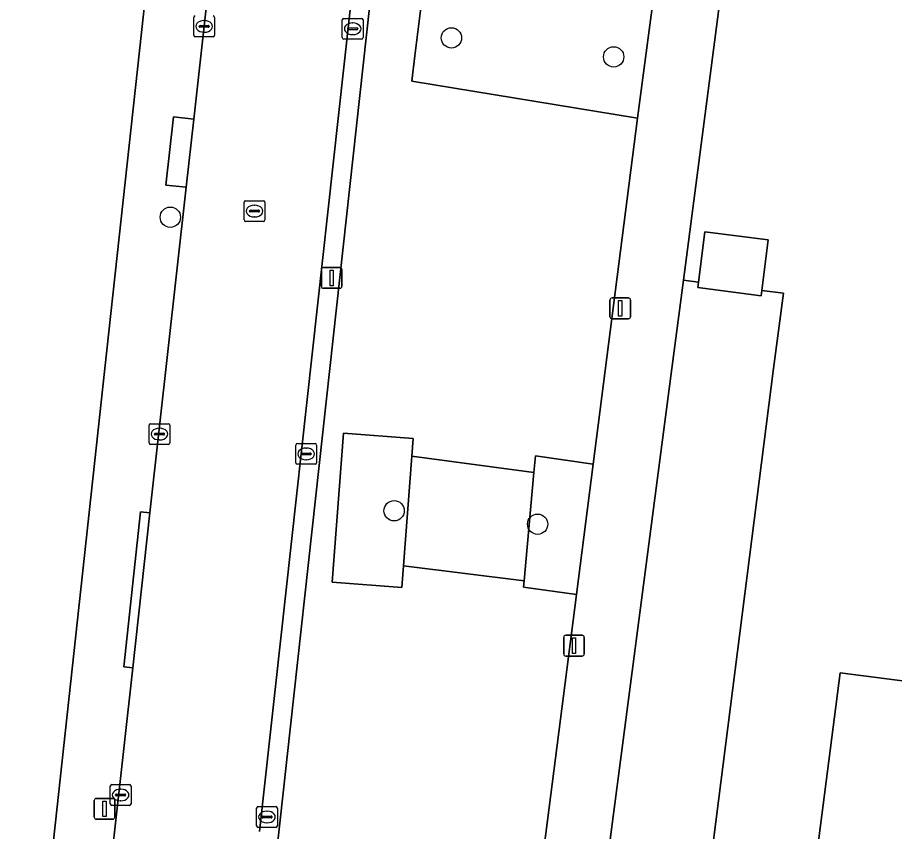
# Model space of a CAD drawing. Extents: x 162184 to 163154, y 385507 to 386516.
# Drawn here: x 162386.5 to 162428.73, y 385977.71 to 386016.91 of the extents above; entities that cross this region are included whole.
import ezdxf

# ---------------------------------------------------------------- set-up
doc = ezdxf.new("R2010")
doc.units = 0
for name, color, linetype in [('IMGEO_Boom', 7, 'Continuous'), ('IMGEO_Erf', 7, 'Continuous'), ('IMGEO_Groenvoorziening', 7, 'Continuous'), ('IMGEO_Kolk', 7, 'Continuous'), ('IMGEO_Lichtmast', 7, 'Continuous'), ('IMGEO_Pand', 7, 'Continuous'), ('IMGEO_Rijbaan_lokaal_open', 7, 'Continuous'), ('IMGEO_Rioolput', 7, 'Continuous'), ('IMGEO_Voetpad_open', 7, 'Continuous')]:
    doc.layers.add(name, color=color, linetype=linetype)

msp = doc.modelspace()

# ---------------------------------------------------------------- linework, layer by layer
at = {"layer": 'IMGEO_Boom'}
for centre in [(162407.391, 386015.927), (162415.205, 386015.011), (162393.855, 386007.291), (162404.633, 385993.158), (162411.544, 385992.507)]:
    msp.add_circle(centre, 0.489, dxfattribs=at)
at = {"layer": 'IMGEO_Erf'}
for points in [[(162502.815, 385946.351), (162500, 385946.714), (162403.833, 385959.101), (162386.496, 385961.334), (162390.703, 386000), (162394.706, 386036.792)], [(162422.348, 386033.225), (162418.561, 386004.261), (162419.289, 386004.166), (162419.601, 386006.591), (162422.654, 386006.198), (162422.341, 386003.767), (162423.388, 386003.63), (162422.904, 386000), (162419.894, 385976.404), (162419.079, 385970.015), (162500, 385959.644), (162507.69, 385958.658)], [(162432.38, 385975.424), (162424.961, 385976.378), (162426.115, 385985.358), (162429.99, 385984.86)]]:
    msp.add_lwpolyline(points, dxfattribs=at)
at = {"layer": 'IMGEO_Groenvoorziening'}
for points in [[(162405.402, 386035.222), (162401.54, 386000), (162398.954, 385976.502)], [(162416.355, 386012.063), (162405.483, 386013.849), (162405.633, 386015.06), (162406.145, 386019.179), (162417.071, 386017.507), (162419.194, 386033.428)], [(162411.468, 385973.993), (162413.409, 385989.116), (162410.862, 385989.483), (162410.888, 385989.774), (162405.081, 385990.504), (162405, 385989.454), (162401.646, 385989.712), (162402.198, 385996.898), (162405.552, 385996.64), (162405.486, 385995.784), (162411.362, 385994.998), (162411.435, 385995.805), (162414.216, 385995.4), (162416.355, 386012.063)], [(162422.904, 386000), (162423.388, 386003.63), (162422.341, 386003.767), (162422.308, 386003.507), (162419.255, 386003.9), (162419.289, 386004.166), (162418.561, 386004.261), (162418.004, 386000), (162414.558, 385973.655)], [(162417.17, 385970.261), (162419.079, 385970.015), (162419.894, 385976.404), (162422.904, 386000)]]:
    msp.add_lwpolyline(points, dxfattribs=at)
for points in [[(162417.071, 386017.507), (162406.145, 386019.179), (162405.633, 386015.06), (162405.483, 386013.849), (162416.355, 386012.063), (162416.603, 386013.997)], [(162405.552, 385996.64), (162402.198, 385996.898), (162401.646, 385989.712), (162405, 385989.454), (162405.081, 385990.504), (162405.486, 385995.784)], [(162411.362, 385994.998), (162405.486, 385995.784), (162405.081, 385990.504), (162410.888, 385989.774)], [(162414.216, 385995.4), (162411.435, 385995.805), (162411.362, 385994.998), (162410.888, 385989.774), (162410.862, 385989.483), (162413.409, 385989.116)]]:
    msp.add_lwpolyline(points, close=True, dxfattribs=at)
at = {"layer": 'IMGEO_Kolk'}
for p, q in [((162394.983, 386016.053), (162394.983, 386016.905)), ((162395.471, 386016.759), (162395.496, 386016.759)), ((162395.984, 386016.905), (162395.984, 386016.053)), ((162402.136, 386015.938), (162402.136, 386016.79)), ((162402.211, 386016.864), (162403.063, 386016.864)), ((162403.137, 386016.79), (162403.137, 386015.938)), ((162395.242, 386016.473), (162395.242, 386016.485)), ((162395.68, 386016.436), (162395.282, 386016.436)), ((162395.285, 386016.522), (162395.683, 386016.522)), ((162395.726, 386016.485), (162395.726, 386016.473)), ((162402.395, 386016.358), (162402.395, 386016.37)), ((162402.833, 386016.321), (162402.435, 386016.321)), ((162402.438, 386016.407), (162402.836, 386016.407)), ((162402.624, 386016.644), (162402.649, 386016.644)), ((162402.879, 386016.37), (162402.879, 386016.358)), ((162395.91, 386015.979), (162395.058, 386015.979)), ((162395.494, 386016.199), (162395.469, 386016.199)), ((162403.063, 386015.864), (162402.211, 386015.864)), ((162402.647, 386016.084), (162402.622, 386016.084)), ((162392.828, 385996.423), (162392.828, 385997.275)), ((162392.903, 385997.349), (162393.755, 385997.349)), ((162393.829, 385997.275), (162393.829, 385996.423)), ((162393.087, 385996.843), (162393.087, 385996.855)), ((162393.13, 385996.892), (162393.528, 385996.892)), ((162393.316, 385997.129), (162393.341, 385997.129)), ((162393.571, 385996.855), (162393.571, 385996.843)), ((162393.525, 385996.806), (162393.127, 385996.806)), ((162393.339, 385996.569), (162393.314, 385996.569)), ((162393.755, 385996.349), (162392.903, 385996.349)), ((162399.896, 385995.467), (162399.896, 385996.319)), ((162399.971, 385996.393), (162400.823, 385996.393)), ((162400.384, 385996.173), (162400.409, 385996.173)), ((162400.897, 385996.319), (162400.897, 385995.467)), ((162400.155, 385995.887), (162400.155, 385995.899)), ((162400.593, 385995.85), (162400.195, 385995.85)), ((162400.198, 385995.936), (162400.596, 385995.936)), ((162400.407, 385995.613), (162400.382, 385995.613)), ((162400.639, 385995.899), (162400.639, 385995.887)), ((162400.823, 385995.393), (162399.971, 385995.393)), ((162391.035, 385979.97), (162391.887, 385979.97)), ((162390.96, 385979.044), (162390.96, 385979.896)), ((162391.262, 385979.513), (162391.66, 385979.513)), ((162391.448, 385979.75), (162391.473, 385979.75)), ((162391.961, 385979.896), (162391.961, 385979.044)), ((162391.219, 385979.464), (162391.219, 385979.476)), ((162391.657, 385979.427), (162391.259, 385979.427)), ((162391.471, 385979.19), (162391.446, 385979.19)), ((162391.703, 385979.476), (162391.703, 385979.464)), ((162391.887, 385978.97), (162391.035, 385978.97)), ((162398.008, 385977.985), (162398.008, 385978.837)), ((162398.083, 385978.911), (162398.935, 385978.911)), ((162398.496, 385978.691), (162398.521, 385978.691)), ((162399.009, 385978.837), (162399.009, 385977.985)), ((162398.267, 385978.405), (162398.267, 385978.417)), ((162398.705, 385978.368), (162398.307, 385978.368)), ((162398.31, 385978.454), (162398.708, 385978.454)), ((162398.751, 385978.417), (162398.751, 385978.405)), ((162398.935, 385977.911), (162398.083, 385977.911)), ((162398.519, 385978.131), (162398.494, 385978.131))]:
    msp.add_line(p, q, dxfattribs=at)
for points in [[(162394.983, 386016.053), (162394.983, 386016.905)], [(162395.984, 386016.905), (162395.984, 386016.053)], [(162402.136, 386015.938), (162402.136, 386016.79)], [(162402.211, 386016.864), (162403.063, 386016.864)], [(162403.137, 386016.79), (162403.137, 386015.938)], [(162395.91, 386015.979), (162395.058, 386015.979)], [(162403.063, 386015.864), (162402.211, 386015.864)], [(162392.828, 385996.423), (162392.828, 385997.275)], [(162392.903, 385997.349), (162393.755, 385997.349)], [(162393.829, 385997.275), (162393.829, 385996.423)], [(162393.755, 385996.349), (162392.903, 385996.349)], [(162399.896, 385995.467), (162399.896, 385996.319)], [(162399.971, 385996.393), (162400.823, 385996.393)], [(162400.897, 385996.319), (162400.897, 385995.467)], [(162400.823, 385995.393), (162399.971, 385995.393)], [(162391.035, 385979.97), (162391.887, 385979.97)], [(162390.96, 385979.044), (162390.96, 385979.896)], [(162391.961, 385979.896), (162391.961, 385979.044)], [(162391.887, 385978.97), (162391.035, 385978.97)], [(162398.008, 385977.985), (162398.008, 385978.837)], [(162398.083, 385978.911), (162398.935, 385978.911)], [(162399.009, 385978.837), (162399.009, 385977.985)], [(162398.935, 385977.911), (162398.083, 385977.911)]]:
    msp.add_lwpolyline(points, dxfattribs=at)
for centre, radius, start, end in [((162395.06, 386016.903), 0.0765, 91.552, 178.448), ((162395.06, 386016.903), 0.0765, 91.552, 178.448), ((162395.908, 386016.903), 0.0765, 1.552, 88.448), ((162395.908, 386016.903), 0.0765, 1.552, 88.448), ((162402.213, 386016.788), 0.0765, 91.552, 178.448), ((162402.213, 386016.788), 0.0765, 91.552, 178.448), ((162403.061, 386016.788), 0.0765, 1.552, 88.448), ((162403.061, 386016.788), 0.0765, 1.552, 88.448), ((162395.282, 386016.482), 0.0403, 85.8775, 175.7526), ((162395.279, 386016.472), 0.0366, 178.938, 274.7102), ((162395.683, 386016.479), 0.043, 264.8664, 352.4533), ((162395.687, 386016.484), 0.0386, 1.7309, 96.639), ((162402.435, 386016.367), 0.0403, 85.8775, 175.7526), ((162402.432, 386016.357), 0.0366, 178.938, 274.7102), ((162402.836, 386016.364), 0.043, 264.8664, 352.4533), ((162402.84, 386016.369), 0.0386, 1.7309, 96.639), ((162395.06, 386016.055), 0.0765, 181.552, 268.448), ((162395.06, 386016.055), 0.0765, 181.552, 268.448), ((162395.908, 386016.055), 0.0765, 271.552, 358.448), ((162395.908, 386016.055), 0.0765, 271.552, 358.448), ((162402.213, 386015.94), 0.0765, 181.552, 268.448), ((162402.213, 386015.94), 0.0765, 181.552, 268.448), ((162403.061, 386015.94), 0.0765, 271.552, 358.448), ((162403.061, 386015.94), 0.0765, 271.552, 358.448), ((162392.905, 385997.273), 0.0765, 91.552, 178.448), ((162392.905, 385997.273), 0.0765, 91.552, 178.448), ((162393.753, 385997.273), 0.0765, 1.552, 88.448), ((162393.753, 385997.273), 0.0765, 1.552, 88.448), ((162393.127, 385996.852), 0.0403, 85.8775, 175.7526), ((162393.124, 385996.842), 0.0366, 178.938, 274.7102), ((162393.528, 385996.849), 0.043, 264.8664, 352.4533), ((162393.532, 385996.854), 0.0386, 1.7309, 96.639), ((162392.905, 385996.425), 0.0765, 181.552, 268.448), ((162392.905, 385996.425), 0.0765, 181.552, 268.448), ((162393.753, 385996.425), 0.0765, 271.552, 358.448), ((162393.753, 385996.425), 0.0765, 271.552, 358.448), ((162399.973, 385996.317), 0.0765, 91.552, 178.448), ((162399.973, 385996.317), 0.0765, 91.552, 178.448), ((162400.821, 385996.317), 0.0765, 1.552, 88.448), ((162400.821, 385996.317), 0.0765, 1.552, 88.448), ((162400.195, 385995.896), 0.0403, 85.8775, 175.7526), ((162400.192, 385995.886), 0.0366, 178.938, 274.7102), ((162400.596, 385995.893), 0.043, 264.8664, 352.4533), ((162400.6, 385995.898), 0.0386, 1.7309, 96.639), ((162399.973, 385995.469), 0.0765, 181.552, 268.448), ((162399.973, 385995.469), 0.0765, 181.552, 268.448), ((162400.821, 385995.469), 0.0765, 271.552, 358.448), ((162400.821, 385995.469), 0.0765, 271.552, 358.448), ((162391.037, 385979.894), 0.0765, 91.552, 178.448), ((162391.037, 385979.894), 0.0765, 91.552, 178.448), ((162391.885, 385979.894), 0.0765, 1.552, 88.448), ((162391.885, 385979.894), 0.0765, 1.552, 88.448), ((162391.259, 385979.473), 0.0403, 85.8775, 175.7526), ((162391.664, 385979.475), 0.0386, 1.7309, 96.639), ((162391.256, 385979.463), 0.0366, 178.938, 274.7102), ((162391.66, 385979.47), 0.043, 264.8664, 352.4533), ((162391.037, 385979.046), 0.0765, 181.552, 268.448), ((162391.037, 385979.046), 0.0765, 181.552, 268.448), ((162391.885, 385979.046), 0.0765, 271.552, 358.448), ((162391.885, 385979.046), 0.0765, 271.552, 358.448), ((162398.085, 385978.835), 0.0765, 91.552, 178.448), ((162398.085, 385978.835), 0.0765, 91.552, 178.448), ((162398.933, 385978.835), 0.0765, 1.552, 88.448), ((162398.933, 385978.835), 0.0765, 1.552, 88.448), ((162398.307, 385978.414), 0.0403, 85.8775, 175.7526), ((162398.304, 385978.404), 0.0366, 178.938, 274.7102), ((162398.708, 385978.411), 0.043, 264.8664, 352.4533), ((162398.712, 385978.416), 0.0386, 1.7309, 96.639), ((162398.085, 385977.987), 0.0765, 181.552, 268.448), ((162398.085, 385977.987), 0.0765, 181.552, 268.448), ((162398.933, 385977.987), 0.0765, 271.552, 358.448), ((162398.933, 385977.987), 0.0765, 271.552, 358.448)]:
    msp.add_arc(centre, radius, start, end, dxfattribs=at)
for centre, major_axis, ratio, start_param, end_param in [((162395.47, 386016.479), (-0.387, 0.002), 0.722429, 4.712389, 7.853982), ((162395.495, 386016.479), (-0.39, 0.002), 0.717154, 1.570796, 4.712389), ((162402.623, 386016.364), (-0.387, 0.002), 0.722429, 4.712389, 7.853982), ((162402.648, 386016.364), (-0.39, 0.002), 0.717154, 1.570796, 4.712389), ((162393.315, 385996.849), (-0.387, 0.002), 0.722429, 4.712389, 7.853982), ((162393.34, 385996.849), (-0.39, 0.002), 0.717154, 1.570796, 4.712389), ((162400.383, 385995.893), (-0.387, 0.002), 0.722429, 4.712389, 7.853982), ((162400.408, 385995.893), (-0.39, 0.002), 0.717154, 1.570796, 4.712389), ((162391.447, 385979.47), (-0.387, 0.002), 0.722429, 4.712389, 7.853982), ((162391.472, 385979.47), (-0.39, 0.002), 0.717154, 1.570796, 4.712389), ((162398.495, 385978.411), (-0.387, 0.002), 0.722429, 4.712389, 7.853982), ((162398.52, 385978.411), (-0.39, 0.002), 0.717154, 1.570796, 4.712389)]:
    msp.add_ellipse(centre, major_axis=major_axis, ratio=ratio, start_param=start_param, end_param=end_param, dxfattribs=at)
at = {"layer": 'IMGEO_Lichtmast'}
for p, q in [((162401.229, 386004.867), (162402.019, 386004.867)), ((162402.019, 386004.867), (162401.229, 386004.867)), ((162401.129, 386003.967), (162401.129, 386004.767)), ((162401.129, 386004.767), (162401.129, 386003.967)), ((162402.119, 386004.767), (162402.119, 386003.967)), ((162402.119, 386003.967), (162402.119, 386004.767)), ((162402.019, 386003.867), (162401.229, 386003.867)), ((162401.229, 386003.867), (162402.019, 386003.867)), ((162415.026, 386002.501), (162415.026, 386003.301)), ((162415.026, 386003.301), (162415.026, 386002.501)), ((162415.126, 386003.401), (162415.916, 386003.401)), ((162415.916, 386003.401), (162415.126, 386003.401)), ((162416.016, 386003.301), (162416.016, 386002.501)), ((162416.016, 386002.501), (162416.016, 386003.301)), ((162415.916, 386002.401), (162415.126, 386002.401)), ((162415.126, 386002.401), (162415.916, 386002.401)), ((162412.899, 385987.16), (162413.689, 385987.16)), ((162413.689, 385987.16), (162412.899, 385987.16)), ((162412.799, 385986.26), (162412.799, 385987.06)), ((162412.799, 385987.06), (162412.799, 385986.26)), ((162413.789, 385987.06), (162413.789, 385986.26)), ((162413.789, 385986.26), (162413.789, 385987.06)), ((162413.689, 385986.16), (162412.899, 385986.16)), ((162412.899, 385986.16), (162413.689, 385986.16)), ((162390.19, 385978.404), (162390.19, 385979.204)), ((162390.19, 385979.204), (162390.19, 385978.404)), ((162390.29, 385979.304), (162391.08, 385979.304)), ((162391.08, 385979.304), (162390.29, 385979.304)), ((162391.18, 385979.204), (162391.18, 385978.404)), ((162391.18, 385978.404), (162391.18, 385979.204)), ((162391.08, 385978.304), (162390.29, 385978.304)), ((162390.29, 385978.304), (162391.08, 385978.304))]:
    msp.add_line(p, q, dxfattribs=at)
for points in [[(162401.549, 386004.742), (162401.699, 386004.742), (162401.699, 386003.992), (162401.549, 386003.992), (162401.549, 386004.742)], [(162415.446, 386003.276), (162415.596, 386003.276), (162415.596, 386002.526), (162415.446, 386002.526), (162415.446, 386003.276)], [(162413.219, 385987.035), (162413.369, 385987.035), (162413.369, 385986.285), (162413.219, 385986.285), (162413.219, 385987.035)], [(162390.61, 385979.179), (162390.76, 385979.179), (162390.76, 385978.429), (162390.61, 385978.429), (162390.61, 385979.179)]]:
    msp.add_lwpolyline(points, dxfattribs=at)
for centre, start, end in [((162401.229, 386004.767), 90, 180), ((162401.229, 386004.767), 90, 180), ((162402.019, 386004.767), 0, 90), ((162402.019, 386004.767), 360, 90), ((162401.229, 386003.967), 180, 270), ((162401.229, 386003.967), 180, 270), ((162402.019, 386003.967), 270, 0), ((162402.019, 386003.967), 270, 0), ((162415.126, 386003.301), 90, 180), ((162415.126, 386003.301), 90, 180), ((162415.916, 386003.301), 0, 90), ((162415.916, 386003.301), 360, 90), ((162415.126, 386002.501), 180, 270), ((162415.126, 386002.501), 180, 270), ((162415.916, 386002.501), 270, 0), ((162415.916, 386002.501), 270, 0), ((162412.899, 385987.06), 90, 180), ((162412.899, 385987.06), 90, 180), ((162413.689, 385987.06), 0, 90), ((162413.689, 385987.06), 360, 90), ((162412.899, 385986.26), 180, 270), ((162412.899, 385986.26), 180, 270), ((162413.689, 385986.26), 270, 0), ((162413.689, 385986.26), 270, 0), ((162390.29, 385979.204), 90, 180), ((162390.29, 385979.204), 90, 180), ((162391.08, 385979.204), 0, 90), ((162391.08, 385979.204), 360, 90), ((162390.29, 385978.404), 180, 270), ((162390.29, 385978.404), 180, 270), ((162391.08, 385978.404), 270, 0), ((162391.08, 385978.404), 270, 0)]:
    msp.add_arc(centre, 0.1, start, end, dxfattribs=at)
at = {"layer": 'IMGEO_Pand'}
for points in [[(162419.289, 386004.166), (162419.255, 386003.9), (162422.308, 386003.507), (162422.341, 386003.767), (162422.654, 386006.198), (162419.601, 386006.591)], [(162437.909, 385986.659), (162435.307, 385986.996), (162430.347, 385987.634), (162429.99, 385984.86), (162426.115, 385985.358), (162424.961, 385976.378), (162432.38, 385975.424), (162433.065, 385980.75), (162436.883, 385980.259), (162436.709, 385978.901), (162436.893, 385978.877)]]:
    msp.add_lwpolyline(points, close=True, dxfattribs=at)
at = {"layer": 'IMGEO_Rijbaan_lokaal_open'}
for points in [[(162397.697, 386036.404), (162394.983, 386012.01), (162394.618, 386008.73), (162392.873, 385993.05), (162392.043, 385985.587), (162390.794, 385974.366)], [(162398.154, 385977.714), (162404.487, 386035.182)]]:
    msp.add_lwpolyline(points, dxfattribs=at)
at = {"layer": 'IMGEO_Rioolput'}
for p, q in [((162397.407, 386007.16), (162397.407, 386008.012)), ((162397.482, 386008.086), (162398.334, 386008.086)), ((162397.895, 386007.866), (162397.92, 386007.866)), ((162398.408, 386008.012), (162398.408, 386007.16)), ((162397.666, 386007.58), (162397.666, 386007.592)), ((162398.104, 386007.543), (162397.706, 386007.543)), ((162397.709, 386007.629), (162398.107, 386007.629)), ((162398.15, 386007.592), (162398.15, 386007.58)), ((162398.334, 386007.086), (162397.482, 386007.086)), ((162397.918, 386007.306), (162397.893, 386007.306))]:
    msp.add_line(p, q, dxfattribs=at)
for points in [[(162397.407, 386007.16), (162397.407, 386008.012)], [(162397.482, 386008.086), (162398.334, 386008.086)], [(162398.408, 386008.012), (162398.408, 386007.16)], [(162398.334, 386007.086), (162397.482, 386007.086)]]:
    msp.add_lwpolyline(points, dxfattribs=at)
for centre, radius, start, end in [((162397.484, 386008.01), 0.0765, 91.552, 178.448), ((162397.484, 386008.01), 0.0765, 91.552, 178.448), ((162398.332, 386008.01), 0.0765, 1.552, 88.448), ((162398.332, 386008.01), 0.0765, 1.552, 88.448), ((162397.706, 386007.589), 0.0403, 85.8775, 175.7526), ((162397.703, 386007.579), 0.0366, 178.938, 274.7102), ((162398.107, 386007.586), 0.043, 264.8664, 352.4533), ((162398.111, 386007.591), 0.0386, 1.7309, 96.639), ((162397.484, 386007.162), 0.0765, 181.552, 268.448), ((162397.484, 386007.162), 0.0765, 181.552, 268.448), ((162398.332, 386007.162), 0.0765, 271.552, 358.448), ((162398.332, 386007.162), 0.0765, 271.552, 358.448)]:
    msp.add_arc(centre, radius, start, end, dxfattribs=at)
for centre, major_axis, ratio, start_param, end_param in [((162397.894, 386007.586), (-0.387, 0.002), 0.722429, 4.712389, 7.853982), ((162397.919, 386007.586), (-0.39, 0.002), 0.717154, 1.570796, 4.712389)]:
    msp.add_ellipse(centre, major_axis=major_axis, ratio=ratio, start_param=start_param, end_param=end_param, dxfattribs=at)
at = {"layer": 'IMGEO_Voetpad_open'}
for points in [[(162394.706, 386036.792), (162390.703, 386000), (162386.496, 385961.334), (162403.833, 385959.101), (162404.158, 385961.623), (162404.219, 385962.125), (162400.668, 385962.574)], [(162390.794, 385974.366), (162392.043, 385985.587), (162391.623, 385985.636), (162392.425, 385993.102), (162392.873, 385993.05), (162394.618, 386008.73), (162393.64, 386008.838), (162394.003, 386012.118), (162394.983, 386012.01), (162397.697, 386036.404)], [(162404.487, 386035.182), (162398.154, 385977.714)], [(162398.954, 385976.502), (162401.54, 386000), (162405.402, 386035.222)], [(162419.194, 386033.428), (162417.071, 386017.507), (162416.603, 386013.997), (162416.355, 386012.063), (162414.216, 385995.4), (162413.409, 385989.116), (162411.468, 385973.993)], [(162418.561, 386004.261), (162422.348, 386033.225)], [(162414.558, 385973.655), (162418.004, 386000), (162418.561, 386004.261)]]:
    msp.add_lwpolyline(points, dxfattribs=at)
for points in [[(162394.983, 386012.01), (162394.003, 386012.118), (162393.64, 386008.838), (162394.618, 386008.73)], [(162392.873, 385993.05), (162392.425, 385993.102), (162391.623, 385985.636), (162392.043, 385985.587)]]:
    msp.add_lwpolyline(points, close=True, dxfattribs=at)

doc.saveas('drawing.dxf')
